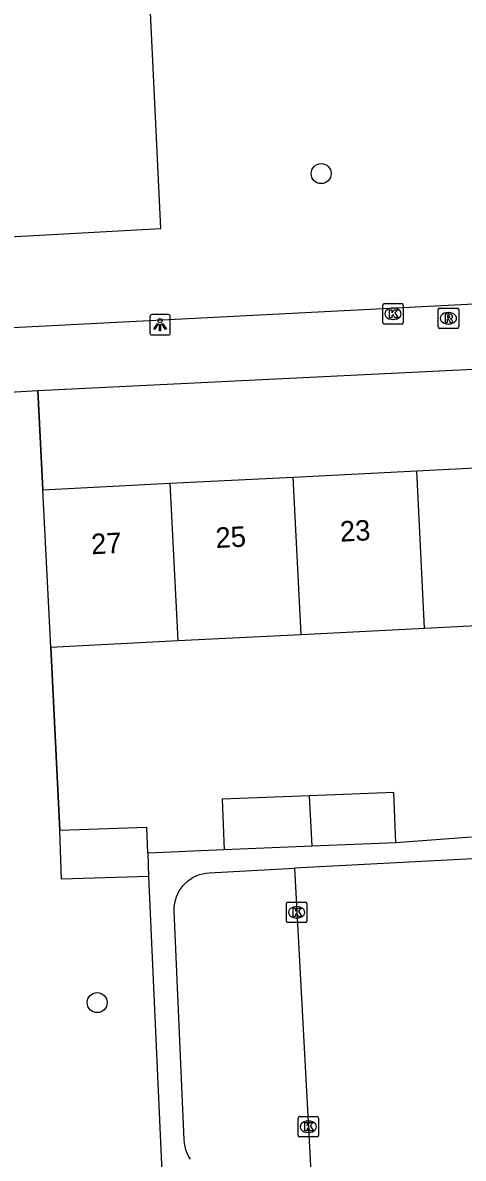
# Model space of a CAD drawing. Extents: x 161084 to 161928, y 385355 to 386522.
# Drawn here: x 161507.3 to 161528.8, y 385534.2 to 385589.7 of the extents above; entities that cross this region are included whole.
import ezdxf

# ---------------------------------------------------------------- set-up
doc = ezdxf.new("R2010")
doc.units = 0
for name, color, linetype in [('IMGEO_Boom', 7, 'Continuous'), ('IMGEO_Groenvoorziening', 7, 'Continuous'), ('IMGEO_Hek', 7, 'Continuous'), ('IMGEO_Kolk', 7, 'Continuous'), ('IMGEO_Lichtpunt', 7, 'Continuous'), ('IMGEO_Pand', 7, 'Continuous'), ('IMGEO_Pand_nummerreeks', 7, 'Continuous'), ('IMGEO_Rijbaan_lokaal_open', 7, 'Continuous'), ('IMGEO_Rioolput', 7, 'Continuous'), ('IMGEO_Voetpad_open', 7, 'Continuous')]:
    doc.layers.add(name, color=color, linetype=linetype)

msp = doc.modelspace()

# ---------------------------------------------------------------- linework, layer by layer
at = {"layer": 'IMGEO_Boom'}
for centre in [(161521.875, 385582.349), (161510.916, 385541.79)]:
    msp.add_circle(centre, 0.489, dxfattribs=at)
at = {"layer": 'IMGEO_Groenvoorziening'}
for points in [[(161508.017, 385571.743), (161508.263, 385566.885)], [(161509.093, 385550.215), (161508.653, 385559.186)]]:
    msp.add_lwpolyline(points, dxfattribs=at)
at = {"layer": 'IMGEO_Hek'}
for points in [[(161508.263, 385566.885), (161508.017, 385571.743)], [(161508.653, 385559.186), (161509.093, 385550.215)]]:
    msp.add_lwpolyline(points, dxfattribs=at)
at = {"layer": 'IMGEO_Kolk'}
for p, q in [((161524.892, 385575.065), (161524.892, 385575.917)), ((161524.967, 385575.991), (161525.819, 385575.991)), ((161525.38, 385575.771), (161525.405, 385575.771)), ((161525.893, 385575.917), (161525.893, 385575.065)), ((161525.403, 385575.211), (161525.378, 385575.211)), ((161525.819, 385574.991), (161524.967, 385574.991)), ((161520.254, 385546.708), (161521.106, 385546.708)), ((161520.179, 385545.782), (161520.179, 385546.634)), ((161520.667, 385546.488), (161520.692, 385546.488)), ((161521.18, 385546.634), (161521.18, 385545.782)), ((161521.106, 385545.708), (161520.254, 385545.708)), ((161520.69, 385545.928), (161520.665, 385545.928)), ((161520.748, 385535.292), (161520.748, 385536.144)), ((161520.823, 385536.218), (161521.675, 385536.218)), ((161521.749, 385536.144), (161521.749, 385535.292)), ((161521.236, 385535.998), (161521.261, 385535.998)), ((161521.675, 385535.218), (161520.823, 385535.218)), ((161521.259, 385535.438), (161521.234, 385535.438))]:
    msp.add_line(p, q, dxfattribs=at)
for points in [[(161524.892, 385575.065), (161524.892, 385575.917)], [(161524.967, 385575.991), (161525.819, 385575.991)], [(161525.213, 385575.691), (161525.336, 385575.691), (161525.336, 385575.54), (161525.466, 385575.691), (161525.63, 385575.691), (161525.484, 385575.54), (161525.637, 385575.291), (161525.485, 385575.291), (161525.4, 385575.455), (161525.336, 385575.388), (161525.336, 385575.291), (161525.213, 385575.291), (161525.213, 385575.691)], [(161525.893, 385575.917), (161525.893, 385575.065)], [(161525.819, 385574.991), (161524.967, 385574.991)], [(161520.254, 385546.708), (161521.106, 385546.708)], [(161520.179, 385545.782), (161520.179, 385546.634)], [(161520.5, 385546.408), (161520.623, 385546.408), (161520.623, 385546.257), (161520.753, 385546.408), (161520.917, 385546.408), (161520.771, 385546.257), (161520.924, 385546.008), (161520.772, 385546.008), (161520.687, 385546.172), (161520.623, 385546.105), (161520.623, 385546.008), (161520.5, 385546.008), (161520.5, 385546.408)], [(161521.18, 385546.634), (161521.18, 385545.782)], [(161521.106, 385545.708), (161520.254, 385545.708)], [(161520.748, 385535.292), (161520.748, 385536.144)], [(161520.823, 385536.218), (161521.675, 385536.218)], [(161521.749, 385536.144), (161521.749, 385535.292)], [(161521.069, 385535.918), (161521.192, 385535.918), (161521.192, 385535.767), (161521.322, 385535.918), (161521.486, 385535.918), (161521.34, 385535.767), (161521.493, 385535.518), (161521.341, 385535.518), (161521.256, 385535.682), (161521.192, 385535.615), (161521.192, 385535.518), (161521.069, 385535.518), (161521.069, 385535.918)], [(161521.675, 385535.218), (161520.823, 385535.218)]]:
    msp.add_lwpolyline(points, dxfattribs=at)
for centre, start, end in [((161524.969, 385575.915), 91.552, 178.448), ((161524.969, 385575.915), 91.552, 178.448), ((161525.817, 385575.915), 1.552, 88.448), ((161525.817, 385575.915), 1.552, 88.448), ((161524.969, 385575.067), 181.552, 268.448), ((161524.969, 385575.067), 181.552, 268.448), ((161525.817, 385575.067), 271.552, 358.448), ((161525.817, 385575.067), 271.552, 358.448), ((161520.256, 385546.632), 91.552, 178.448), ((161520.256, 385546.632), 91.552, 178.448), ((161521.104, 385546.632), 1.552, 88.448), ((161521.104, 385546.632), 1.552, 88.448), ((161520.256, 385545.784), 181.552, 268.448), ((161520.256, 385545.784), 181.552, 268.448), ((161521.104, 385545.784), 271.552, 358.448), ((161521.104, 385545.784), 271.552, 358.448), ((161520.825, 385536.142), 91.552, 178.448), ((161520.825, 385536.142), 91.552, 178.448), ((161521.673, 385536.142), 1.552, 88.448), ((161521.673, 385536.142), 1.552, 88.448), ((161520.825, 385535.294), 181.552, 268.448), ((161520.825, 385535.294), 181.552, 268.448), ((161521.673, 385535.294), 271.552, 358.448), ((161521.673, 385535.294), 271.552, 358.448)]:
    msp.add_arc(centre, 0.0765, start, end, dxfattribs=at)
for centre, major_axis, ratio, start_param, end_param in [((161525.379, 385575.491), (-0.387, 0.002), 0.722429, 4.712389, 7.853982), ((161525.404, 385575.491), (-0.39, 0.002), 0.717154, 1.570796, 4.712389), ((161520.666, 385546.208), (-0.387, 0.002), 0.722429, 4.712389, 7.853982), ((161520.691, 385546.208), (-0.39, 0.002), 0.717154, 1.570796, 4.712389), ((161521.235, 385535.718), (-0.387, 0.002), 0.722429, 4.712389, 7.853982), ((161521.26, 385535.718), (-0.39, 0.002), 0.717154, 1.570796, 4.712389)]:
    msp.add_ellipse(centre, major_axis=major_axis, ratio=ratio, start_param=start_param, end_param=end_param, dxfattribs=at)
at = {"layer": 'IMGEO_Lichtpunt'}
for p, q in [((161513.495, 385575.356), (161513.495, 385574.549)), ((161513.495, 385575.356), (161513.495, 385574.549)), ((161514.397, 385575.451), (161513.589, 385575.451)), ((161514.397, 385575.451), (161513.589, 385575.451)), ((161514.491, 385574.549), (161514.491, 385575.356)), ((161514.491, 385574.549), (161514.491, 385575.356)), ((161513.589, 385574.455), (161514.397, 385574.455)), ((161513.589, 385574.455), (161514.397, 385574.455))]:
    msp.add_line(p, q, dxfattribs=at)
for points in [[(161513.869, 385575.02), (161513.908, 385574.992), (161513.72, 385574.73), (161513.682, 385574.757), (161513.869, 385575.02)], [(161514.081, 385574.992), (161514.119, 385575.019), (161514.306, 385574.757), (161514.267, 385574.729), (161514.081, 385574.992)], [(161513.971, 385574.972), (161514.018, 385574.972), (161514.018, 385574.65), (161513.971, 385574.65), (161513.971, 385574.972)]]:
    msp.add_lwpolyline(points, dxfattribs=at)
msp.add_circle((161513.994, 385575.154), 0.0994, dxfattribs=at)
for centre, start, end in [((161513.589, 385575.356), 90, 180), ((161513.589, 385575.356), 90, 180), ((161514.397, 385575.356), 0, 90), ((161514.397, 385575.356), 0, 90), ((161513.589, 385574.549), 180, 270), ((161513.589, 385574.549), 180, 270), ((161514.397, 385574.549), 270, 0), ((161514.397, 385574.549), 270, 360)]:
    msp.add_arc(centre, 0.0946, start, end, dxfattribs=at)
at = {"layer": 'IMGEO_Pand'}
for points in [[(161520.513, 385567.506), (161526.549, 385567.812)], [(161526.549, 385567.812), (161532.586, 385568.117)], [(161526.939, 385560.112), (161526.549, 385567.812)], [(161514.477, 385567.2), (161520.513, 385567.506)], [(161520.903, 385559.806), (161520.513, 385567.506)], [(161508.263, 385566.885), (161514.477, 385567.2)], [(161508.653, 385559.186), (161508.263, 385566.885)], [(161514.477, 385567.2), (161514.867, 385559.501)], [(161520.903, 385559.806), (161526.939, 385560.112)], [(161526.939, 385560.112), (161532.976, 385560.418)], [(161508.653, 385559.186), (161514.867, 385559.501)], [(161514.867, 385559.501), (161520.903, 385559.806)], [(161521.303, 385551.913), (161517.034, 385551.745), (161517.131, 385549.271)], [(161525.532, 385549.601), (161525.435, 385552.075), (161521.303, 385551.913)], [(161521.428, 385549.44), (161521.303, 385551.913)], [(161513.391, 385549.11), (161513.349, 385550.358), (161509.093, 385550.215)], [(161513.429, 385547.966), (161509.173, 385547.823), (161509.093, 385550.215)], [(161525.532, 385549.601), (161521.428, 385549.44)], [(161513.391, 385549.11), (161513.429, 385547.966)], [(161521.428, 385549.44), (161517.131, 385549.271)]]:
    msp.add_lwpolyline(points, dxfattribs=at)
at = {"layer": 'IMGEO_Rijbaan_lokaal_open'}
for points in [[(161530.986, 385548.917), (161529.294, 385548.828), (161520.564, 385548.371)], [(161520.564, 385548.371), (161521.369, 385533.516)]]:
    msp.add_lwpolyline(points, dxfattribs=at)
at = {"layer": 'IMGEO_Rioolput'}
for p, q in [((161527.603, 385574.845), (161527.603, 385575.697)), ((161527.678, 385575.771), (161528.53, 385575.771)), ((161528.604, 385575.697), (161528.604, 385574.845)), ((161528.091, 385575.551), (161528.116, 385575.551)), ((161528.53, 385574.771), (161527.678, 385574.771)), ((161528.114, 385574.991), (161528.089, 385574.991))]:
    msp.add_line(p, q, dxfattribs=at)
for points in [[(161527.603, 385574.845), (161527.603, 385575.697)], [(161527.678, 385575.771), (161528.53, 385575.771)], [(161528.604, 385575.697), (161528.604, 385574.845)], [(161528.192, 385575.469), (161527.94, 385575.471), (161527.94, 385575.071)], [(161527.94, 385575.071), (161528.064, 385575.071), (161528.064, 385575.233), (161528.075, 385575.233)], [(161528.118, 385575.39), (161528.064, 385575.39), (161528.064, 385575.309)], [(161528.064, 385575.309), (161528.116, 385575.309)], [(161528.122, 385575.204), (161528.193, 385575.071), (161528.333, 385575.071), (161528.268, 385575.197)], [(161528.53, 385574.771), (161527.678, 385574.771)]]:
    msp.add_lwpolyline(points, dxfattribs=at)
for centre, radius, start, end in [((161527.68, 385575.695), 0.0765, 91.552, 178.448), ((161527.68, 385575.695), 0.0765, 91.552, 178.448), ((161528.528, 385575.695), 0.0765, 1.552, 88.448), ((161528.528, 385575.695), 0.0765, 1.552, 88.448), ((161528.074, 385575.18), 0.0533, 26.0293, 88.6989), ((161528.1, 385575.498), 0.19, 274.7715, 282.9687), ((161528.124, 385575.294), 0.0964, 77.0061, 93.1865), ((161528.138, 385575.351), 0.0378, 276.6634, 79.6772), ((161528.191, 385575.359), 0.109, 350.3612, 89.416), ((161528.189, 385575.359), 0.112, 277.5842, 350.9817), ((161528.173, 385575.144), 0.108, 29.5134, 73.7905), ((161527.68, 385574.847), 0.0765, 181.552, 268.448), ((161527.68, 385574.847), 0.0765, 181.552, 268.448), ((161528.528, 385574.847), 0.0765, 271.552, 358.448), ((161528.528, 385574.847), 0.0765, 271.552, 358.448)]:
    msp.add_arc(centre, radius, start, end, dxfattribs=at)
for centre, major_axis, ratio, start_param, end_param in [((161528.09, 385575.271), (-0.387, 0.002), 0.722429, 4.712389, 7.853982), ((161528.115, 385575.271), (-0.39, 0.002), 0.717154, 1.570796, 4.712389)]:
    msp.add_ellipse(centre, major_axis=major_axis, ratio=ratio, start_param=start_param, end_param=end_param, dxfattribs=at)
at = {"layer": 'IMGEO_Voetpad_open'}
for points in [[(161503.34, 385579.084), (161514.034, 385579.657), (161512.368, 385614.464), (161500, 385613.801), (161497.687, 385613.677)], [(161555.741, 385577.317), (161503.586, 385574.645)], [(161508.017, 385571.743), (161550.629, 385573.818)], [(161497.745, 385571.123), (161500, 385571.259), (161508.017, 385571.743)], [(161529.226, 385549.878), (161525.532, 385549.601)], [(161517.131, 385549.271), (161513.391, 385549.11)], [(161515.475, 385534.137), (161515.39, 385534.281), (161515.318, 385534.432), (161515.259, 385534.589), (161515.215, 385534.75), (161515.186, 385534.914), (161515.171, 385535.081), (161514.684, 385546.257), (161514.682, 385546.327), (161514.689, 385546.489), (161514.71, 385546.649), (161514.745, 385546.807), (161514.794, 385546.961), (161514.857, 385547.111), (161514.932, 385547.254), (161515.021, 385547.389), (161515.121, 385547.517), (161515.232, 385547.634), (161515.353, 385547.742), (161515.483, 385547.838), (161515.621, 385547.922), (161515.766, 385547.994), (161515.917, 385548.052), (161516.073, 385548.096), (161516.232, 385548.127), (161516.393, 385548.143), (161520.564, 385548.371)], [(161513.429, 385547.966), (161514.089, 385533.15), (161500, 385532.45)]]:
    msp.add_lwpolyline(points, dxfattribs=at)

# ---------------------------------------------------------------- texts
at = {"layer": 'IMGEO_Pand_nummerreeks'}
for s, p in [('25', (161516.734, 385564.03)), ('23', (161522.821, 385564.339)), ('27', (161510.647, 385563.722))]:
    msp.add_text(s, height=1, rotation=2.9008, dxfattribs=at).set_placement(p)

doc.saveas('drawing.dxf')
